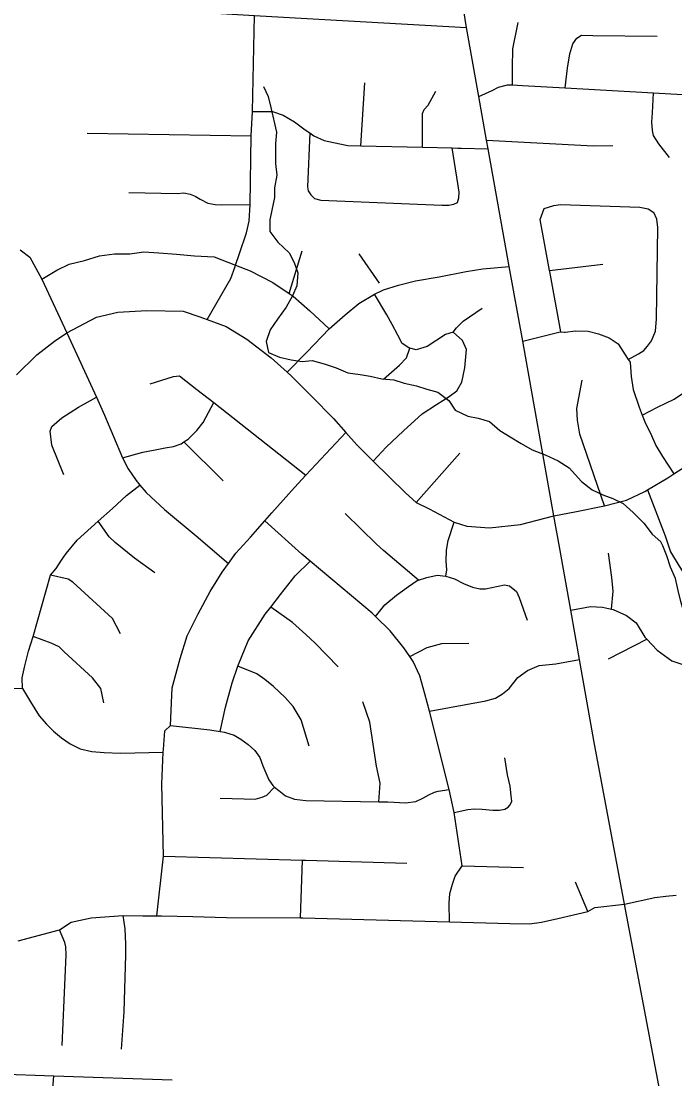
# Model space of a CAD drawing. Extents: x 114843 to 284848, y 317643 to 566895.
# Drawn here: x 183918 to 187258, y 443532 to 448940 of the extents above; entities that cross this region are included whole.
import ezdxf

# ---------------------------------------------------------------- set-up
doc = ezdxf.new("R2010")
doc.units = 0
for name, color, linetype in [('GM_X_City_Street', 7, 'Continuous'), ('GM_X_County_Road', 7, 'Continuous'), ('GM_X_Minor_River', 7, 'Continuous'), ('GM_X_Township_Road', 7, 'Continuous')]:
    doc.layers.add(name, color=color, linetype=linetype)

msp = doc.modelspace()

# ---------------------------------------------------------------- linework, layer by layer
at = {"layer": 'GM_X_City_Street'}
for p, q in [((185653.6, 448303.7), (185674.3, 448625.2)), ((184254.8, 448367.8), (185092.6, 448354.5)), ((186166.9, 448291.1), (186304.4, 448287.8)), ((185287.7, 447547.1), (185353.2, 447765.9)), ((185749.3, 447600.2), (185644.9, 447751.1)), ((186618.3, 447665.8), (186890.2, 447697.6)), ((184951.1, 446590.1), (184749.7, 446789.1)), ((185935.9, 446478.8), (186159.4, 446731.6)), ((186919.7, 445678.9), (187114.4, 445781)), ((183717.6, 445535.3), (183925.9, 445527.2)), ((185345.7, 444356.1), (185356.1, 444650.6)), ((186172.2, 444621.4), (186485.5, 444612.8)), ((186814, 444387.6), (186750.2, 444537.7))]:
    msp.add_line(p, q, dxfattribs=at)
for points in [[(184868.6, 447415), (184988.7, 447625.2), (185012.2, 447685.9), (185014.1, 447692), (185033.3, 447753), (185069.6, 447858.7), (185083.2, 447917.7), (185089, 448002.8), (185092.6, 448354.5), (185100.4, 448478.7), (185110.2, 448970)], [(186428.4, 448614), (186428.3, 448704), (186429.8, 448799.6), (186458.1, 448933.8)], [(186698, 448599.5), (186710.1, 448699.9), (186722.2, 448773.6), (186737.5, 448823.7), (186757.8, 448853.7), (186781.6, 448868.1), (186839.3, 448867), (187167.1, 448863.4)], [(185969.3, 448296), (185968.9, 448468), (185976.7, 448489.2), (185998.4, 448511.5), (186036, 448583.2)], [(186256.7, 448554.3), (186325.1, 448585), (186356.9, 448602.6), (186402.8, 448615), (186428.4, 448614), (186479.7, 448612), (186698, 448599.5), (187149.6, 448573.6), (187415.8, 448558.4)], [(187230, 448242.9), (187176.3, 448313.5), (187148.7, 448356.1), (187144.2, 448380.7), (187140.4, 448424.7), (187144.2, 448471.9), (187149.6, 448573.6)], [(185100.4, 448478.7), (185201.9, 448478.1), (185257.3, 448460.2), (185314, 448426.3), (185369.9, 448384.9), (185392.8, 448369), (185413.3, 448354.8), (185465.6, 448330.5), (185514.3, 448320.2), (185587.6, 448305.3), (185653.6, 448303.7), (185969.3, 448296), (186120.5, 448292.3), (186148.6, 448291.6), (186166.9, 448291.1)], [(185392.8, 448369), (185380.6, 448093.3), (185384.9, 448072.2), (185398.2, 448052.3), (185416.4, 448033.7), (185448.7, 448025), (186068, 448000.1), (186103.1, 447999.8), (186128.9, 448005.4), (186147, 448013.2), (186154.6, 448036.4), (186156.4, 448065.8), (186149.8, 448110.4), (186120.5, 448292.3)], [(186296.5, 448331.7), (186842.5, 448302.5), (186940.4, 448304.6)], [(184468.7, 448064.4), (184717.6, 448059.4), (184749.7, 448061.7), (184781.2, 448055.6), (184807.1, 448045.2), (184832.8, 448029.8), (184871.2, 448009.5), (184909.1, 448002.1), (184941.6, 448000.5), (185089, 448002.8)], [(186675.3, 447351), (186619.2, 447660.8), (186618.3, 447665.8), (186570.7, 447926), (186591.1, 447981.9)], [(186591.1, 447981.9), (186639.1, 447997.2), (186673.9, 448003.6), (186724.7, 448000.9), (187079.8, 447989), (187121.9, 447980.7), (187151.4, 447961.9)], [(187020, 447210), (187072.7, 447239.1), (187099.5, 447256.9), (187118.6, 447277.9), (187137.9, 447306.5), (187159, 447355.9), (187164.7, 447417.8), (187170.7, 447884.8), (187166.4, 447928.4), (187151.4, 447961.9)], [(183912.7, 447771.1), (183962.4, 447733.4), (184023.5, 447620.8), (184152.3, 447346.3), (184303.4, 447017.6), (184343.5, 446925.4), (184435.8, 446707.8), (184464.8, 446651), (184505.1, 446591.6), (184524.8, 446567.8), (184556.2, 446529.9), (184651.2, 446443.7), (184812, 446309.3), (184977.2, 446166.7)], [(184023.5, 447620.8), (184100.8, 447666.4), (184163.7, 447698.1), (184241.2, 447717), (184319.2, 447740.3), (184395, 447750.7), (184473.6, 447751.1), (184544.4, 447761.2), (184620.9, 447755.7), (184712.6, 447748.2), (184803.9, 447740.3), (184904, 447735.1), (185014.1, 447692), (185088.8, 447662.9), (185203.7, 447604), (185287.7, 447547.1), (185307.9, 447533.4), (185392.9, 447458.4), (185491.4, 447367.5)], [(185277.6, 447145.2), (185378.2, 447248.5), (185491.4, 447367.5), (185574.2, 447438.5), (185643.6, 447496), (185723, 447544.5), (185770, 447566.3), (185846.1, 447590.2), (185932.5, 447612.3), (186053.5, 447633.5), (186192.4, 447661.1), (186276.1, 447673.3), (186412.1, 447686.6)], [(185716.8, 446691.2), (185783.1, 446762.2), (185871.8, 446845), (185966.5, 446932.1), (186039.6, 446980), (186104.6, 447020.6), (186144.7, 447049.9), (186169.3, 447093.6), (186184.2, 447167.5), (186193.6, 447260.9), (186172.8, 447308.3), (186125.8, 447350.2), (186086.5, 447338.5), (185993.3, 447276.3), (185936.6, 447260.4), (185904, 447268.5), (185898.3, 447269.9), (185864.2, 447292.2), (185843.3, 447335.6), (185814.3, 447389.7), (185785.7, 447438.3), (185723, 447544.5)], [(183895.1, 447131.2), (183998.6, 447234.6), (184088.9, 447304.9), (184152.3, 447346.3), (184302.9, 447426.8), (184412.1, 447452.8), (184559.5, 447460.8), (184745.2, 447458.3), (184831, 447429.1), (184868.6, 447415), (184965.4, 447378.6), (185070.7, 447314.5), (185194.8, 447218.5), (185277.6, 447145.2), (185298.1, 447127), (185402.6, 447020.5), (185513.4, 446907.9), (185577.4, 446836.5), (185633.7, 446773.6), (185716.8, 446691.2), (185881.1, 446528.3), (185935.9, 446478.8), (186002.9, 446446.3), (186131.1, 446377.8), (186195.7, 446358.3), (186311.6, 446348.8), (186468.6, 446367.4), (186640.5, 446410.6)], [(186125.8, 447350.2), (186142, 447372.4), (186176.3, 447405.9), (186274, 447473.5)], [(186480.6, 447304), (186671.9, 447351.1), (186675.3, 447351)], [(186675.3, 447351), (186692.4, 447350.6), (186697.5, 447350.5), (186749.6, 447356.6), (186815.7, 447355.2), (186868.6, 447341.4), (186922.2, 447321.5), (186968.4, 447290.6), (187004.3, 447233.7), (187020, 447210), (187029.1, 447196.3), (187035.3, 447122.7), (187044.2, 447057.1), (187074.9, 446967), (187091.7, 446925.1), (187108.8, 446882.3), (187133.7, 446834.4), (187161.5, 446771.4), (187195.4, 446714.1), (187252.9, 446625.3)], [(185769.6, 447110.4), (185851, 447181.4), (185886.4, 447218.3), (185904, 447268.5)], [(184577, 447086), (184696.8, 447123.7), (184726.5, 447126.9), (184816.4, 447057.1), (184902, 446990.6), (185372.8, 446618.9)], [(187091.7, 446925.1), (187168.7, 446966.8), (187255.2, 447007.3), (187322.6, 447053.6), (187411, 447121.4)], [(186897.7, 446462.9), (186772, 446828.1), (186759.8, 446900.9), (186757.1, 446960.3), (186784.2, 447104.5)], [(184136.1, 446619.9), (184075.5, 446773.1), (184066.1, 446843.1), (184075, 446867.3), (184126.3, 446912.2), (184211.9, 446967.2), (184303.4, 447017.6)], [(184435.8, 446707.8), (184539.7, 446737.2), (184602.6, 446748.5), (184654.2, 446758), (184696.4, 446765.9), (184735.2, 446779.8), (184749.7, 446789.1), (184771.2, 446802.8), (184816.1, 446847.4), (184848.6, 446887.9), (184902, 446990.6)], [(186640.5, 446410.6), (186756.3, 446432.7), (186890.7, 446461.1), (186897.7, 446462.9), (187010.3, 446490.7), (187104.8, 446535.8), (187118.4, 446543.8), (187221.5, 446604.8), (187252.9, 446625.3), (187348, 446687.3), (187357.3, 446692.9), (187497, 446775.9), (187616.6, 446859.4), (187646.5, 446880.3), (187747.8, 446949), (187771.1, 446955.1), (187861.1, 446978.8), (187965.7, 446977.1), (188030, 446972.1), (188039.1, 446971.4), (188114.1, 446971), (188194.1, 446957.5), (188276, 446928), (188376.3, 446830.9)], [(184611, 444365), (184646, 444671.5), (184636.6, 445038.7), (184644.1, 445201.7), (184644.8, 445215.4), (184653.1, 445311.9), (184681.3, 445339), (184689.3, 445530.7), (184729.9, 445681.6), (184766.4, 445797.7), (184822.1, 445910.4), (184883.7, 446023.3), (184945, 446122.3), (184977.2, 446166.7), (185015.6, 446219.6), (185089.5, 446302.3), (185163.5, 446385.8), (185199.2, 446426), (185314.1, 446556.5), (185372.8, 446618.9), (185577.4, 446836.5)], [(183925.9, 445527.2), (183924.1, 445582.5), (183936.2, 445644.5), (183956.5, 445718.7), (183979, 445794.1), (184069, 446107.6), (184096.6, 446141.1), (184123.7, 446184.2), (184148.6, 446218.9), (184204.3, 446285.7), (184311.4, 446384.4), (184385, 446448.3), (184456.5, 446514.7), (184524.8, 446567.8)], [(187118.4, 446543.8), (187208, 446309), (187235.6, 446227.1), (187280.2, 446153.4), (187313.4, 446101.1), (187359.7, 446059.6), (187431, 446023.6), (187517.5, 446011.3), (187854.2, 445997.4), (187978.5, 445992.2), (188040.3, 445993.9), (188087.6, 446005.3), (188164.9, 446038.2)], [(185947.5, 446081.6), (185768.8, 446233.8), (185733.4, 446266.1), (185573.1, 446422.9)], [(184600.6, 446119.6), (184496.9, 446195.1), (184398.2, 446274), (184368.7, 446303.2), (184311.4, 446384.4)], [(186106.6, 444334.5), (186104.7, 444429.7), (186108.2, 444480.4), (186121.5, 444527.9), (186135.7, 444568.9), (186172.2, 444621.4), (186129.9, 444894.2), (186105.2, 445011.8), (186003.9, 445411.3), (185981, 445501.5), (185955.2, 445592.4), (185921.2, 445666.5), (185904, 445691.2), (185873.2, 445735.6), (185803.3, 445822.2), (185728.4, 445896.1), (185711.3, 445912.9), (185395, 446179.3), (185352.5, 446215.1), (185163.5, 446385.8)], [(185728.4, 445896.1), (185776.9, 445955.5), (185835.2, 446005.2), (185896.9, 446048.9), (185941, 446079.6), (185947.5, 446081.6), (185990.7, 446094.8), (186043.4, 446107.3), (186088.2, 446103.1), (186092.3, 446134.4), (186089.3, 446179.3), (186090.9, 446234.6), (186099.9, 446284.7), (186131.1, 446377.8)], [(186933.5, 445933.2), (186943.6, 446025.9), (186936.8, 446095), (186919.7, 446219.8)], [(184934.2, 445308.8), (184962.4, 445432.2), (184995.6, 445557.4), (185026.1, 445641.8), (185029.1, 445650.1), (185078.6, 445771.9), (185164.9, 445907.7), (185193.7, 445944.7), (185244, 446009.2), (185318.6, 446103.4), (185395, 446179.3)], [(184425.7, 445808.4), (184385.3, 445886.2), (184182.6, 446071.5), (184157.8, 446087.6), (184069, 446107.6)], [(186088.2, 446103.1), (186132.9, 446089), (186178.3, 446064.3), (186224.4, 446045.6), (186260.8, 446037.6), (186289.9, 446037.4), (186387.2, 446057.7), (186413.2, 446053), (186449.7, 446024.1), (186462.9, 445992.8), (186503, 445878.1)], [(185538.2, 445638.5), (185420.2, 445760.2), (185372.2, 445804.9), (185303.8, 445865), (185193.7, 445944.7)], [(186726.3, 445928.3), (186826.7, 445946.6), (186887.5, 445943.5), (186933.5, 445933.2), (186942.6, 445931.2), (187010.8, 445901.4), (187060.5, 445864.4), (187104.8, 445791.3), (187114.4, 445781), (187168.2, 445724.3), (187242.9, 445669.8), (187342.2, 445635.7), (187460.1, 445621.2), (187625.8, 445615.7), (188072.2, 445603.4), (188143.9, 445612.8), (188187.2, 445630.9), (188246.5, 445668.8), (188307.3, 445717.1), (188316.6, 445722), (188359.9, 445745.3), (188410.4, 445771), (188481.1, 445792.5), (188511.4, 445803.4)], [(184341.4, 445454.3), (184324.6, 445528.5), (184282.2, 445582.4), (184137.8, 445715.9), (184112.6, 445741.5), (184072, 445760), (183979, 445794.1)], [(185904, 445691.2), (185991.8, 445737.4), (186067.3, 445757.3), (186205.7, 445760.1)], [(186003.9, 445411.3), (186292, 445464.7), (186341.2, 445478.8), (186376.7, 445501.3), (186410.9, 445527.8), (186456.5, 445584.9), (186505.1, 445619.4), (186563.9, 445644.8), (186650.1, 445654.4), (186770.7, 445677)], [(185389.1, 445233.8), (185349.4, 445368.4), (185308.3, 445436.4), (185266.7, 445481.8), (185206.7, 445538.2), (185163.9, 445573.3), (185121.5, 445602.8), (185026.1, 445641.8)], [(183925.9, 445527.2), (183965.5, 445460.3), (183988.5, 445424.3), (184011, 445387.9), (184047.2, 445346.5), (184083.5, 445310.2), (184123.8, 445276.2), (184169.1, 445245.6), (184220.5, 445219.8), (184278.5, 445206.3), (184342.1, 445200.1), (184426, 445197.9), (184644.1, 445201.7)], [(185745.9, 444948.9), (185752.2, 445043.7), (185734.3, 445130.4), (185698.9, 445355.6), (185663.5, 445460.7)], [(184681.3, 445339), (184881.7, 445316.6), (184934.2, 445308.8), (184957.1, 445305.4), (185005.9, 445288.9), (185040.8, 445268.3), (185078.3, 445241.7), (185111.6, 445210.5), (185137, 445175.8), (185153.1, 445131.9), (185168.6, 445096.8), (185184.2, 445060.8), (185204, 445031.3), (185213, 445023.9), (185234.7, 445006.1), (185268.3, 444979.7), (185314.1, 444962.4), (185372.2, 444955.1), (185745.9, 444948.9), (185790.9, 444948.2), (185881.2, 444942.9), (185935.2, 444950.5), (185970.2, 444967), (186000.4, 444983.8), (186030.5, 444998.6), (186048.2, 445002.5), (186105.2, 445011.8)], [(186129.9, 444894.2), (186200.9, 444909.6), (186232.2, 444912.6), (186274, 444910.2), (186328.4, 444906), (186362.5, 444906), (186389, 444910.3), (186407.2, 444921.9), (186416.6, 444933.1), (186424.4, 444951.2), (186422.1, 444979.6), (186416, 445027.8), (186402.7, 445086.2), (186389.1, 445173.9)], [(184934.4, 444968), (185057.9, 444963.7), (185114.4, 444962.4), (185149.1, 444973), (185174, 444983.3), (185213, 445023.9)], [(184646, 444671.5), (185356.1, 444650.6), (185370.7, 444650.2), (185888.4, 444635)], [(183902.8, 444238.1), (184113.4, 444293.5), (184173.1, 444333.5), (184275.8, 444355.2), (184439, 444367.3), (184540.3, 444365), (184611, 444365), (184635.6, 444365), (184795.7, 444362.2), (184967, 444356.6), (185345.7, 444356.1), (185357.7, 444356.1), (186106.6, 444334.5), (186415.3, 444325.6), (186516, 444324.9), (186577, 444333.7), (186659.3, 444351.5), (186814, 444387.6), (186848.7, 444408.1), (187001.3, 444425.9), (187155.1, 444459.4), (187212.1, 444466.8), (187264.9, 444471.5)], [(184430.2, 443684.5), (184443.7, 443874), (184453.1, 444165.4), (184453.3, 444221), (184449.8, 444299.3), (184439, 444367.3)], [(184127.2, 443702.2), (184148.2, 444166.5), (184146.5, 444206.7), (184141.9, 444229.4), (184113.4, 444293.5)], [(184621, 442592.2), (184508.8, 442620.5), (184323.6, 442666.7), (184283.6, 442679.7), (184190.4, 442709.8), (184133.1, 442739.1), (184099.6, 442767.9), (184068.5, 442806.8), (184053.6, 442853.2), (184045, 442915.5), (184051.3, 443013.6), (184064.4, 443149.6), (184065.2, 443167.1), (184072.4, 443319.8), (184074.5, 443413.9), (184085.4, 443547.2)]]:
    msp.add_lwpolyline(points, dxfattribs=at)
at = {"layer": 'GM_X_County_Road'}
for points in [[(187187.4, 443435.6), (187001.3, 444425.9), (186844, 445262.9), (186770.7, 445677), (186726.3, 445928.3), (186668.9, 446252), (186640.5, 446410.6), (186480.6, 447304), (186412.1, 447686.6), (186304.4, 448287.8), (186296.5, 448331.7), (186256.7, 448554.3), (186193.3, 448908.2), (186104.2, 449463.8), (185993.1, 450156.1), (185897.4, 450753.1), (185870.2, 450922.7)], [(183507.3, 443567.1), (184085.4, 443547.2), (184690.6, 443526.4)]]:
    msp.add_lwpolyline(points, dxfattribs=at)
at = {"layer": 'GM_X_Minor_River'}
for points in [[(185155.7, 448605.7), (185179.8, 448555.6), (185193.9, 448499.5), (185222, 448373.3), (185218.1, 448315.1), (185218.3, 448212.9), (185224.4, 448152.8), (185212.5, 448088.7), (185212.6, 448038.6), (185198.7, 447974.4), (185188.8, 447924.3), (185188.9, 447864.2), (185228.9, 447810.1), (185287, 447756), (185313, 447705.9), (185331.1, 447653.8), (185327.2, 447587.7), (185305.3, 447535.6), (185271.5, 447477.5), (185227.6, 447417.3), (185189.7, 447361.2), (185169.8, 447303.1), (185181.9, 447246.9), (185237.9, 447222.9), (185297.9, 447208.9), (185353.8, 447200.9), (185405.8, 447204.9), (185465.7, 447188.9), (185527.7, 447166.9), (185587.7, 447142.9), (185649.6, 447132.9), (185701.6, 447124.9), (185761.6, 447110.9), (185821.5, 447106.9), (185875.5, 447088.9), (185937.5, 447074.9), (185991.4, 447058.9), (186047.4, 447042.8), (186103.4, 447000.8), (186135.5, 446950.7), (186199.5, 446920.6), (186253.4, 446910.6), (186311.4, 446892.6), (186363.4, 446846.5), (186417.4, 446814.5), (186473.4, 446780.4), (186529.4, 446748.4), (186595.4, 446722.3), (186661.4, 446692.3), (186717.4, 446656.2), (186781.4, 446586.1), (186835.4, 446544), (186889.4, 446518), (186941.4, 446500), (186993.4, 446473.9), (187045.4, 446427.8), (187099.4, 446373.8), (187141.5, 446317.6), (187185.8, 446278)], [(188001, 445871.6), (187931.5, 445830.8), (187881.4, 445825.2), (187827.5, 445841.7), (187771.6, 445856.2), (187715.5, 445854.6), (187651.4, 445839.1), (187597.3, 445827.5), (187533.4, 445848), (187475.3, 445846.5), (187417.3, 445840.9), (187355.3, 445857.5), (187303.7, 445920.1), (187288, 445972.4), (187274.3, 446028.6), (187260.7, 446090.9), (187235.1, 446149.3), (187217.4, 446205.6), (187195.7, 446257.9), (187185.8, 446278)]]:
    msp.add_lwpolyline(points, dxfattribs=at)
at = {"layer": 'GM_X_Township_Road'}
msp.add_lwpolyline([(184534.2, 449002.8), (185110.2, 448970), (185258.2, 448961.5), (186193.3, 448908.2)], dxfattribs=at)

doc.saveas('drawing.dxf')
